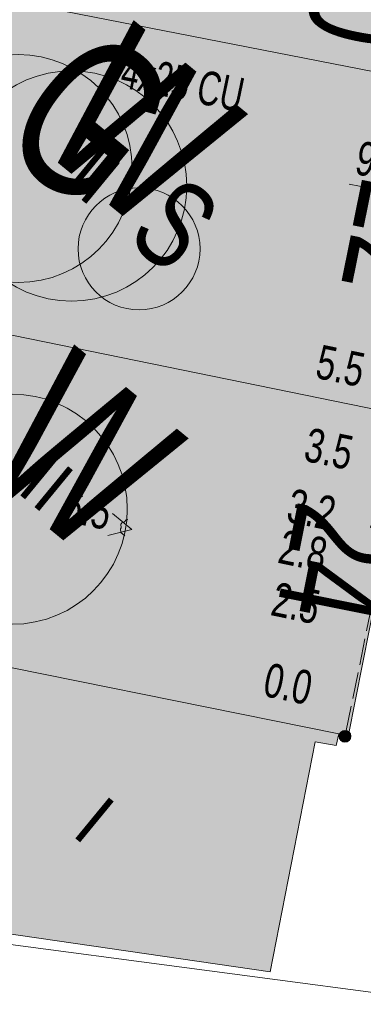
# Model space of a CAD drawing. Header units: metres. Extents: x -740 to 758, y -633 to 854.
# Tile 568 of 656: x 209.14 to 214.53, y -364.88 to -349.4. Entities that reach past the tile are written whole.
import ezdxf

# ---------------------------------------------------------------- set-up
doc = ezdxf.new("R2010")
doc.units = ezdxf.units.M
doc.header["$MEASUREMENT"] = 0
doc.linetypes.add('416_125', pattern=[0.5408, 0.416, -0.1248])
for name, color, linetype in [('Gas.LOVION', 7, 'Continuous'), ('Grundkarte.LOVION', 7, 'Continuous'), ('Grundkarte_Text.LOVION', 7, 'Continuous'), ('Strom.LOVION', 7, 'Continuous'), ('StromBemass.LOVION', 7, 'Continuous'), ('Wasser.LOVION', 7, 'Continuous')]:
    doc.layers.add(name, color=color, linetype=linetype)
doc.styles.add('ERSTELLTER_STIL_1', font='arial.ttf')

msp = doc.modelspace()

# ---------------------------------------------------------------- hatches: boundary and pattern name
at = {"layer": 'Grundkarte.LOVION', "linetype": 'Continuous', "lineweight": 18}
for color, points in [(9, [(208.525, -343.891), (208.435, -343.87), (207.408, -348.788), (216.267, -350.523), (217.262, -345.579), (209.821, -344.149)]), (9, [(207.408, -348.788), (206.393, -353.823), (215.29, -355.643), (216.267, -350.523)]), (9, [(206.393, -353.823), (205.352, -358.891), (207.458, -359.276), (214.152, -360.631), (214.301, -360.646), (215.29, -355.643)]), (254, [(213.78, -360.756), (214.111, -360.812), (214.152, -360.631), (207.458, -359.276), (206.624, -363.436), (213.07, -364.372)])]:
    msp.add_hatch(color=color, dxfattribs=at).paths.add_polyline_path(points)
at = {"layer": 'StromBemass.LOVION', "linetype": 'Continuous', "lineweight": 13}
msp.add_hatch(color=7, dxfattribs=at).paths.add_polyline_path([(214.319, -360.728), (214.326, -360.719), (214.331, -360.709), (214.336, -360.698), (214.338, -360.686), (214.34, -360.675), (214.34, -360.663), (214.338, -360.651), (214.335, -360.64), (214.331, -360.629), (214.325, -360.619), (214.318, -360.609), (214.31, -360.601), (214.301, -360.593), (214.291, -360.587), (214.281, -360.582), (214.27, -360.578), (214.258, -360.576), (214.246, -360.576), (214.235, -360.576), (214.223, -360.579), (214.212, -360.582), (214.201, -360.587), (214.191, -360.594), (214.182, -360.601), (214.174, -360.61), (214.167, -360.619), (214.162, -360.63), (214.158, -360.64), (214.155, -360.652), (214.153, -360.663), (214.153, -360.675), (214.155, -360.687), (214.158, -360.698), (214.162, -360.709), (214.168, -360.719), (214.175, -360.729), (214.183, -360.737), (214.192, -360.745), (214.202, -360.751), (214.212, -360.756), (214.224, -360.76), (214.235, -360.762), (214.247, -360.763), (214.259, -360.762), (214.27, -360.76), (214.281, -360.756), (214.292, -360.751), (214.302, -360.745), (214.311, -360.737)])

# ---------------------------------------------------------------- linework, layer by layer
at = {"layer": 'Gas.LOVION', "color": 5, "linetype": 'Continuous', "lineweight": 18}
msp.add_circle((209.111, -351.739), 1.792, dxfattribs=at)
at = {"layer": 'Grundkarte.LOVION', "color": 8, "linetype": 'Continuous', "lineweight": 18}
for points in [[(222.323, -346.562), (221.478, -351.521), (216.267, -350.523), (207.408, -348.788), (206.176, -348.584), (191.413, -345.712), (191.714, -340.628), (207.229, -343.633), (208.435, -343.87), (208.525, -343.891), (209.821, -344.149), (217.262, -345.579), (218.59, -345.863)], [(208.525, -343.891), (209.821, -344.149), (217.262, -345.579), (216.267, -350.523), (207.408, -348.788), (208.435, -343.87)], [(190.937, -353.236), (191.202, -348.392), (191.413, -345.712), (206.176, -348.584), (207.408, -348.788), (216.267, -350.523), (221.478, -351.521), (220.714, -356.709), (215.29, -355.643), (206.393, -353.823), (205.188, -353.587), (201.753, -352.917)], [(207.408, -348.788), (216.267, -350.523), (215.29, -355.643), (206.393, -353.823)], [(190.937, -353.236), (201.753, -352.917), (205.188, -353.587), (206.393, -353.823), (215.29, -355.643), (220.714, -356.709), (219.399, -365.32), (208.47, -363.876), (201.523, -362.959), (190.413, -361.474), (190.64, -358.053)], [(206.393, -353.823), (215.29, -355.643), (214.301, -360.646), (214.152, -360.631), (207.458, -359.276), (205.352, -358.891)], [(213.78, -360.756), (213.07, -364.372), (206.624, -363.436), (207.458, -359.276), (214.152, -360.631), (214.111, -360.812)], [(190.003, -367.869), (190.413, -361.474), (201.523, -362.959), (208.47, -363.876), (219.399, -365.32), (218.307, -374.707), (212.515, -374.416), (204.022, -374.005), (202.775, -373.95), (200.34, -373.833), (189.914, -369.68)]]:
    msp.add_lwpolyline(points, close=True, dxfattribs=at)
at = {"layer": 'Strom.LOVION', "color": 1, "linetype": 'Continuous', "lineweight": 18}
msp.add_circle((211.011, -353.002), 0.959, dxfattribs=at)
at = {"layer": 'StromBemass.LOVION', "color": 7, "linetype": 'Continuous', "lineweight": 13}
for points in [[(214.312, -351.985), (215.125, -352.142)], [(210.592, -357.166), (210.897, -357.417), (210.522, -357.513)], [(210.837, -357.261), (210.808, -357.264), (210.782, -357.296), (210.752, -357.299), (210.726, -357.331), (210.732, -357.389), (210.719, -357.405), (210.724, -357.464), (210.789, -357.517)]]:
    msp.add_lwpolyline(points, dxfattribs=at)
at = {"layer": 'StromBemass.LOVION', "color": 7, "linetype": '416_125', "lineweight": 13}
msp.add_lwpolyline([(228.889, -360.358), (214.885, -357.545), (214.246, -360.681)], dxfattribs=at)
at = {"layer": 'StromBemass.LOVION', "color": 7, "linetype": 'Continuous', "lineweight": 13}
msp.add_circle((214.247, -360.669), 0.0935, dxfattribs=at)
at = {"layer": 'Wasser.LOVION', "color": 94, "linetype": 'Continuous', "lineweight": 18}
for centre, radius in [((209.949, -352.013), 1.811), ((209.016, -357.097), 1.81)]:
    msp.add_circle(centre, radius, dxfattribs=at)

# ---------------------------------------------------------------- texts
at = {"layer": 'Gas.LOVION', "color": 5, "linetype": 'Continuous', "lineweight": 18, "insert": (208.691, -351.328), "char_height": 2.48983, "attachment_point": 7, "rotation": 320.5838, "style": 'ERSTELLTER_STIL_1'}
msp.add_mtext('{\\A1;\\W0.71564x;G}', dxfattribs=at)
at = {"layer": 'Grundkarte_Text.LOVION', "color": 8, "linetype": 'Continuous', "lineweight": 18, "char_height": 1.60082, "attachment_point": 7, "rotation": 258.6375, "style": 'ERSTELLTER_STIL_1'}
for s, insert in [('{\\A1;\\W0.71559x;20}', (213.945, -347.885)), ('{\\A1;\\W0.71559x;22}', (214.529, -351.838)), ('{\\A1;\\W0.71559x;24}', (213.521, -356.927))]:
    msp.add_mtext(s, dxfattribs=dict(at, insert=insert))
at = {"layer": 'Grundkarte_Text.LOVION', "color": 7, "linetype": 'Continuous', "lineweight": 13, "char_height": 0.83074, "attachment_point": 7, "rotation": 320.5848, "style": 'ERSTELLTER_STIL_1'}
for s, insert in [('{\\A1;\\W0.89449x;II}', (209.81, -351.988)), ('{\\A1;\\W0.89458x;II}', (209.071, -356.819)), ('{\\A1;\\W0.89454x;I}', (209.936, -362.214))]:
    msp.add_mtext(s, dxfattribs=dict(at, insert=insert))
at = {"layer": 'Strom.LOVION', "color": 5, "linetype": 'Continuous', "lineweight": 18, "insert": (210.694, -350.463), "char_height": 0.53353, "attachment_point": 7, "rotation": 348.2491, "style": 'ERSTELLTER_STIL_1'}
msp.add_mtext('{\\A1;\\W0.66790x;4x25 CU }', dxfattribs=at)
at = {"layer": 'Strom.LOVION', "color": 1, "linetype": 'Continuous', "lineweight": 18, "insert": (210.775, -352.871), "char_height": 1.37442, "attachment_point": 7, "rotation": 320.5841, "style": 'ERSTELLTER_STIL_1'}
msp.add_mtext('{\\A1;\\W0.71556x;S}', dxfattribs=at)
at = {"layer": 'StromBemass.LOVION', "color": 7, "linetype": 'Continuous', "lineweight": 13, "attachment_point": 7, "style": 'ERSTELLTER_STIL_1'}
for s, insert, char_height, rotation in [('{\\A1;\\W0.71558x;9.3}', (214.378, -351.826), 0.53353, 348.2491), ('{\\A1;\\W0.71564x;5.5}', (213.759, -355.034), 0.53354, 348.2436), ('{\\A1;\\W0.71557x;3.5}', (213.576, -356.338), 0.53354, 348.2436), ('{\\A1;\\W0.71564x;6.5}', (209.781, -357.284), 0.53354, 348.2436), ('{\\A1;\\W0.71564x;3.2}', (213.304, -357.296), 0.53354, 348.2436), ('{\\A1;\\W0.71564x;2.8}', (213.169, -357.943), 0.53354, 348.2436), ('{\\A1;\\W0.71558x;2.5}', (213.057, -358.766), 0.53353, 348.2491), ('{\\A1;\\W0.71558x;0.0}', (212.935, -360.036), 0.53353, 348.2491)]:
    msp.add_mtext(s, dxfattribs=dict(at, insert=insert, char_height=char_height, rotation=rotation))
at = {"layer": 'Wasser.LOVION', "color": 94, "linetype": 'Continuous', "lineweight": 18, "attachment_point": 7, "style": 'ERSTELLTER_STIL_1'}
for s, insert, char_height, rotation in [('{\\A1;\\W0.71562x;W}', (209.336, -351.32), 2.48983, 320.5838), ('{\\A1;\\W0.71561x;W}', (208.402, -356.421), 2.48985, 320.5841)]:
    msp.add_mtext(s, dxfattribs=dict(at, insert=insert, char_height=char_height, rotation=rotation))

doc.saveas('drawing.dxf')
